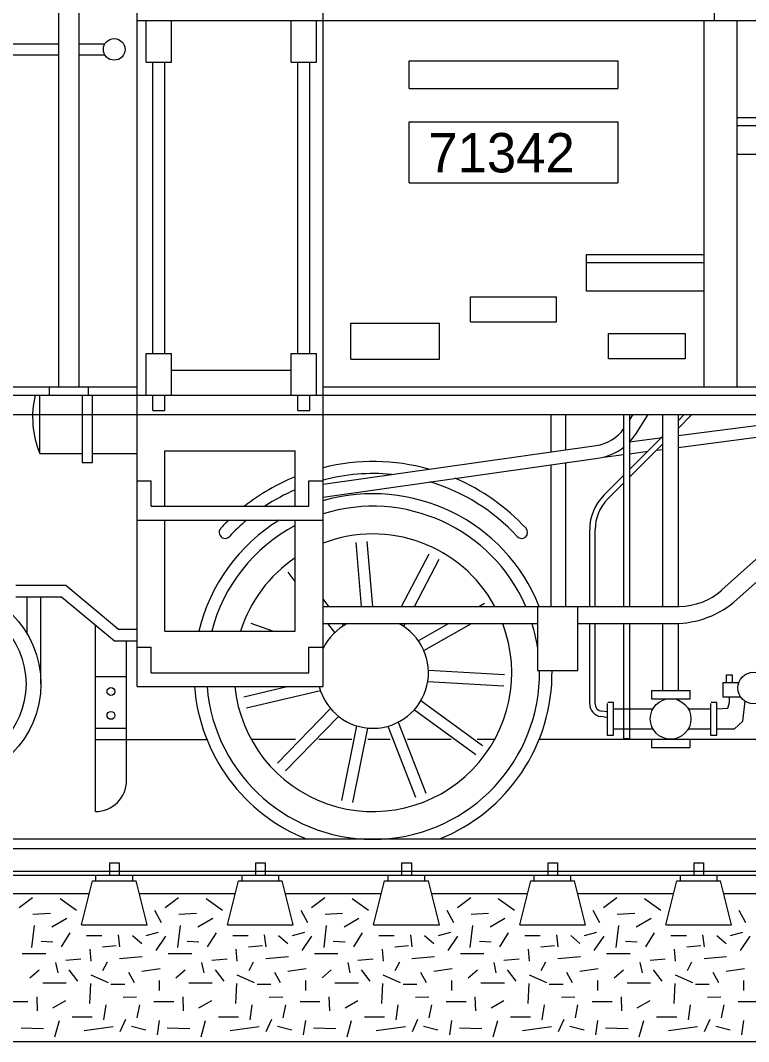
# Model space of a CAD drawing. Extents: x 2 to 10148, y 0 to 380.
# Drawn here: x 58.36 to 83.28, y 209.59 to 244.54 of the extents above; entities that cross this region are included whole.
import ezdxf

# ---------------------------------------------------------------- set-up
doc = ezdxf.new("R2010")
doc.units = 0
doc.layers.add('57', color=7, linetype='Continuous')
doc.layers.add('58', color=7, linetype='Continuous')

msp = doc.modelspace()

# ---------------------------------------------------------------- linework, layer by layer
for p, q in [((82.112, 244.54), (82.112, 254.03)), ((59.68, 232), (59.68, 253.68)), ((60.367, 232), (60.367, 253.68)), ((62.352, 231.715), (62.352, 252.651)), ((68.717, 231.715), (68.717, 252.651)), ((62.352, 244.54), (126.241, 244.54)), ((62.662, 243.113), (62.662, 244.538)), ((63.535, 243.113), (63.535, 244.538)), ((67.622, 243.113), (67.622, 244.538)), ((68.494, 243.113), (68.494, 244.538)), ((81.751, 244.54), (81.751, 232)), ((82.88, 244.54), (82.88, 232)), ((49.359, 243.744), (59.68, 243.744)), ((60.367, 243.744), (61.252, 243.744)), ((59.68, 243.352), (49.353, 243.352)), ((61.258, 243.352), (60.367, 243.352)), ((62.662, 243.113), (63.535, 243.113)), ((62.895, 233.14), (62.895, 243.113)), ((63.302, 233.14), (63.302, 243.113)), ((67.622, 243.113), (68.494, 243.113)), ((67.855, 233.14), (67.855, 243.113)), ((68.262, 233.14), (68.262, 243.113)), ((71.662, 243.163), (78.806, 243.163)), ((71.662, 242.213), (71.662, 243.163)), ((78.806, 243.163), (78.806, 242.213)), ((71.662, 242.213), (78.806, 242.213)), ((82.88, 241.215), (86.894, 241.215)), ((71.662, 238.983), (71.662, 241.073)), ((71.662, 241.073), (78.806, 241.073)), ((78.806, 241.073), (78.806, 238.983)), ((82.88, 240.944), (86.894, 240.944)), ((86.894, 239.958), (82.88, 239.958)), ((71.662, 238.983), (78.806, 238.983)), ((77.737, 235.273), (77.737, 236.53)), ((77.737, 236.53), (81.751, 236.53)), ((77.737, 236.258), (81.751, 236.258)), ((81.751, 235.273), (77.737, 235.273)), ((73.759, 234.227), (73.759, 235.082)), ((73.759, 235.082), (76.704, 235.082)), ((76.704, 234.227), (76.704, 235.082)), ((69.667, 232.95), (69.667, 234.185)), ((69.667, 234.185), (72.707, 234.185)), ((72.707, 232.95), (72.707, 234.185)), ((73.759, 234.227), (76.704, 234.227)), ((78.491, 232.955), (78.491, 233.825)), ((78.491, 233.825), (81.109, 233.825)), ((81.109, 233.825), (81.109, 232.955)), ((62.662, 233.14), (63.535, 233.14)), ((62.662, 231.715), (62.662, 233.14)), ((63.535, 231.715), (63.535, 233.14)), ((67.622, 231.715), (67.622, 233.14)), ((67.622, 233.14), (68.494, 233.14)), ((68.494, 231.715), (68.494, 233.14)), ((69.667, 232.95), (72.707, 232.95)), ((81.109, 232.955), (78.491, 232.955)), ((63.535, 232.568), (67.622, 232.568)), ((49.885, 232), (62.352, 232)), ((59.357, 231.715), (59.357, 232)), ((60.691, 231.715), (60.691, 232)), ((68.717, 232), (128.234, 232)), ((49.885, 231.715), (128.234, 231.715)), ((59.027, 229.72), (59.027, 231.715)), ((60.479, 231.715), (60.479, 229.414)), ((60.826, 229.414), (60.826, 231.715)), ((62.352, 221.74), (62.352, 231.715)), ((62.895, 231.197), (62.895, 231.715)), ((63.302, 231.197), (63.302, 231.715)), ((67.855, 231.197), (67.855, 231.715)), ((68.262, 231.197), (68.262, 231.715)), ((68.717, 221.74), (68.717, 231.715)), ((49.885, 231.05), (128.234, 231.05)), ((62.895, 231.197), (63.302, 231.197)), ((67.855, 231.197), (68.262, 231.197)), ((76.516, 231.05), (76.516, 229.776)), ((77.019, 231.05), (77.019, 229.847)), ((79.018, 224.489), (79.018, 231.05)), ((79.203, 231.05), (79.203, 224.489)), ((79.203, 230.859), (79.327, 231.05)), ((79.418, 230.385), (79.85, 231.05)), ((80.331, 231.05), (80.331, 224.489)), ((80.868, 231.05), (80.868, 224.489)), ((80.868, 230.836), (81.082, 231.05)), ((80.868, 230.574), (81.344, 231.05)), ((82.368, 225.049), (89.046, 231.05)), ((82.894, 224.73), (89.927, 231.05)), ((80.868, 230.334), (86.152, 231.021)), ((80.868, 229.93), (86.152, 230.617)), ((68.717, 228.674), (78.063, 229.994)), ((79.203, 229.169), (80.331, 230.298)), ((79.203, 230.118), (80.331, 230.264)), ((79.203, 228.906), (80.331, 230.036)), ((59.027, 229.72), (60.479, 229.72)), ((60.826, 229.72), (62.352, 229.72)), ((63.302, 227.915), (63.302, 229.815)), ((63.302, 229.815), (67.767, 229.815)), ((67.767, 227.915), (67.767, 229.815)), ((78.319, 229.599), (79.018, 229.69)), ((79.203, 229.714), (79.829, 229.795)), ((80.13, 229.834), (80.331, 229.86)), ((60.479, 229.414), (60.826, 229.414)), ((68.717, 228.231), (78.124, 229.561)), ((76.516, 229.333), (76.516, 224.489)), ((77.019, 229.404), (77.019, 224.489)), ((78.332, 228.296), (79.018, 228.983)), ((62.352, 228.789), (62.835, 228.789)), ((62.835, 227.915), (62.835, 228.789)), ((68.234, 227.915), (68.234, 228.789)), ((68.234, 228.789), (68.717, 228.789)), ((78.463, 228.165), (79.018, 228.721)), ((62.835, 227.915), (68.234, 227.915)), ((62.352, 227.44), (68.717, 227.44)), ((63.302, 223.64), (63.302, 227.44)), ((67.767, 223.64), (67.767, 227.44)), ((77.844, 224.489), (77.844, 227.118)), ((78.03, 224.489), (78.03, 227.118)), ((58.208, 225.212), (59.91, 225.212)), ((59.91, 225.212), (61.719, 223.709)), ((58.208, 224.813), (59.766, 224.813)), ((58.597, 223.54), (58.597, 224.813)), ((59.061, 221.835), (59.061, 224.813)), ((59.766, 224.813), (61.575, 223.31)), ((68.717, 224.489), (80.906, 224.489)), ((76.059, 224.489), (76.059, 222.297)), ((77.435, 222.297), (77.435, 224.489)), ((60.927, 217.465), (60.927, 223.848)), ((61.719, 223.709), (62.352, 223.709)), ((68.717, 223.899), (76.059, 223.899)), ((69.425, 223.829), (69.371, 223.899)), ((71.479, 223.797), (71.533, 223.899)), ((77.435, 223.899), (80.728, 223.899)), ((77.844, 221.153), (77.844, 223.899)), ((78.03, 221.153), (78.03, 223.899)), ((79.018, 219.949), (79.018, 223.899)), ((79.203, 223.899), (79.203, 219.949)), ((80.331, 223.899), (80.331, 221.607)), ((80.868, 223.903), (80.868, 221.613)), ((63.302, 223.64), (67.767, 223.64)), ((61.575, 223.31), (62.352, 223.31)), ((61.991, 218.529), (61.991, 223.31)), ((62.352, 223.089), (62.835, 223.089)), ((62.835, 222.215), (62.835, 223.089)), ((68.234, 222.215), (68.234, 223.089)), ((68.234, 223.089), (68.717, 223.089)), ((76.059, 222.297), (77.435, 222.297)), ((60.927, 222.091), (61.991, 222.091)), ((62.835, 222.215), (68.234, 222.215)), ((82.523, 221.882), (82.523, 222.147)), ((82.523, 222.147), (82.718, 222.147)), ((82.718, 222.147), (82.718, 221.882)), ((62.352, 221.74), (68.717, 221.74)), ((79.963, 221.604), (79.963, 221.326)), ((79.963, 221.604), (81.287, 221.604)), ((81.287, 221.326), (81.287, 221.617)), ((82.414, 221.385), (82.414, 221.882)), ((82.414, 221.882), (82.957, 221.882)), ((79.963, 221.326), (81.287, 221.326)), ((83.015, 221.385), (82.414, 221.385)), ((82.631, 221.194), (82.631, 221.385)), ((83.087, 220.558), (83.16, 221.245)), ((78.444, 220.874), (78.251, 220.9)), ((78.444, 221.167), (78.444, 220.081)), ((78.661, 221.194), (78.466, 221.194)), ((78.661, 220.081), (78.661, 221.194)), ((78.661, 220.981), (80.01, 220.981)), ((81.217, 220.981), (81.98, 220.981)), ((81.98, 221.167), (81.98, 220.081)), ((82.197, 221.194), (82.002, 221.194)), ((82.197, 220.081), (82.197, 221.194)), ((82.197, 220.981), (82.567, 221.008)), ((82.567, 221.008), (82.631, 221.194)), ((78.419, 220.69), (78.227, 220.716)), ((82.804, 220.293), (83.087, 220.558)), ((60.927, 220.322), (61.991, 220.322)), ((78.661, 220.293), (80.01, 220.293)), ((81.217, 220.293), (81.98, 220.293)), ((82.197, 220.293), (82.804, 220.293)), ((60.927, 219.935), (64.739, 219.935)), ((67.773, 219.935), (66.26, 219.935)), ((69.7, 219.935), (68.579, 219.935)), ((71.019, 219.935), (70.248, 219.935)), ((73.107, 219.935), (71.607, 219.935)), ((74.594, 219.935), (73.994, 219.935)), ((90.465, 219.935), (76.115, 219.935)), ((78.444, 220.081), (78.661, 220.081)), ((79.203, 219.949), (79.018, 219.949)), ((79.963, 219.935), (79.963, 219.658)), ((81.287, 219.658), (81.287, 219.948)), ((81.98, 220.081), (82.197, 220.081)), ((79.963, 219.658), (81.287, 219.658))]:
    msp.add_line(p, q)
for centre, radius in [((61.57, 243.553), 0.371), ((55.702, 221.835), 3.359), ((55.702, 221.835), 2.85), ((83.455, 221.697), 0.54), ((61.46, 221.574), 0.136), ((80.614, 220.637), 0.695), ((61.46, 220.758), 0.136)]:
    msp.add_circle(centre, radius)
for centre, radius, start, end in [((61.982, 230.963), 3.205, 166.4213, 202.8077), ((77.865, 231.394), 1.414, 278.0458, 324.6276), ((77.865, 231.395), 1.853, 316.2454, 326.9675), ((77.865, 231.395), 1.853, 278.0383, 308.4933), ((70.44, 222.331), 7.114, 74.4923, 104.0137), ((70.44, 222.331), 6.704, 84.6486, 104.8904), ((70.44, 222.331), 7.114, 112.0667, 128.2853), ((70.44, 222.331), 6.704, 42.7415, 73.197), ((70.44, 222.331), 7.114, 42.7415, 66.8157), ((70.44, 222.331), 6.704, 113.4952, 123.5957), ((70.427, 222.215), 6.128, 21.7795, 106.2047), ((79.511, 227.118), 1.667, 135.0128, 179.975), ((70.427, 222.215), 5.7, 23.5072, 107.4576), ((79.512, 227.119), 1.481, 135.0481, 180.0103), ((70.427, 222.215), 6.128, 121.492, 166.5523), ((70.427, 222.215), 5.7, 117.8181, 165.5225), ((70.44, 222.331), 7.114, 134.0965, 137.2585), ((70.44, 222.331), 6.704, 130.3493, 137.2585), ((65.365, 227.02), 0.205, 137.2585, 317.2585), ((70.427, 222.215), 4.75, 28.5964, 111.1002), ((75.514, 227.02), 0.205, 222.7415, 42.7415), ((70.427, 222.215), 4.75, 124.0558, 162.5424), ((80.906, 226.675), 2.187, 270, 311.9434), ((80.728, 227.14), 3.241, 270, 311.9434), ((70.427, 222.215), 4.75, 185.7392, 20.7699), ((70.427, 222.215), 5.7, 8.8505, 17.1883), ((70.427, 222.215), 5.7, 184.7802, 0.8243), ((70.427, 222.215), 6.128, 291.5289, 0.7668), ((70.427, 222.215), 6.128, 184.446, 248.4711), ((78.285, 221.153), 0.441, 180.0287, 262.4226), ((78.285, 221.153), 0.255, 179.8888, 262.2827), ((60.927, 218.529), 1.064, 270, 0)]:
    msp.add_arc(centre, radius, start, end)
at = {"layer": '57'}
for p, q in [((168.887, 216.515), (43.643, 216.515)), ((168.887, 216.186), (43.643, 216.186)), ((61.417, 215.709), (61.741, 215.709)), ((61.417, 215.278), (61.417, 215.709)), ((61.741, 215.709), (61.741, 215.278)), ((66.417, 215.709), (66.741, 215.709)), ((66.417, 215.278), (66.417, 215.709)), ((66.741, 215.709), (66.741, 215.278)), ((71.417, 215.709), (71.741, 215.709)), ((71.417, 215.278), (71.417, 215.709)), ((71.741, 215.709), (71.741, 215.278)), ((76.417, 215.709), (76.741, 215.709)), ((76.417, 215.278), (76.417, 215.709)), ((76.741, 215.709), (76.741, 215.278)), ((81.417, 215.709), (81.741, 215.709)), ((81.417, 215.278), (81.417, 215.709)), ((81.741, 215.709), (81.741, 215.278)), ((168.887, 215.412), (43.643, 215.412)), ((168.887, 215.278), (43.643, 215.278)), ((60.449, 213.592), (60.824, 215.092)), ((60.824, 215.092), (62.324, 215.092)), ((60.947, 215.092), (60.947, 215.278)), ((62.204, 215.092), (62.204, 215.278)), ((62.699, 213.592), (62.324, 215.092)), ((65.449, 213.592), (65.824, 215.092)), ((65.824, 215.092), (67.324, 215.092)), ((65.947, 215.092), (65.947, 215.278)), ((67.204, 215.092), (67.204, 215.278)), ((67.699, 213.592), (67.324, 215.092)), ((70.449, 213.592), (70.824, 215.092)), ((70.824, 215.092), (72.324, 215.092)), ((70.947, 215.092), (70.947, 215.278)), ((72.204, 215.092), (72.204, 215.278)), ((72.699, 213.592), (72.324, 215.092)), ((75.449, 213.592), (75.824, 215.092)), ((75.824, 215.092), (77.324, 215.092)), ((75.947, 215.092), (75.947, 215.278)), ((77.204, 215.092), (77.204, 215.278)), ((77.699, 213.592), (77.324, 215.092)), ((80.449, 213.592), (80.824, 215.092)), ((80.824, 215.092), (82.324, 215.092)), ((80.947, 215.092), (80.947, 215.278)), ((82.204, 215.092), (82.204, 215.278)), ((82.699, 213.592), (82.324, 215.092)), ((57.433, 214.657), (60.719, 214.657)), ((62.433, 214.657), (65.719, 214.657)), ((67.433, 214.657), (70.719, 214.657)), ((72.433, 214.657), (75.719, 214.657)), ((77.433, 214.657), (80.719, 214.657)), ((82.433, 214.657), (85.719, 214.657)), ((58.319, 214.182), (58.776, 214.523)), ((59.716, 214.492), (60.275, 214.089)), ((63.319, 214.182), (63.776, 214.523)), ((64.716, 214.492), (65.275, 214.089)), ((68.319, 214.182), (68.776, 214.523)), ((69.716, 214.492), (70.275, 214.089)), ((73.319, 214.182), (73.776, 214.523)), ((74.716, 214.492), (75.275, 214.089)), ((78.319, 214.182), (78.776, 214.523)), ((79.716, 214.492), (80.275, 214.089)), ((58.787, 213.95), (59.385, 213.992)), ((63.193, 213.653), (62.964, 214.081)), ((63.787, 213.95), (64.385, 213.992)), ((68.193, 213.653), (67.964, 214.081)), ((68.787, 213.95), (69.385, 213.992)), ((73.193, 213.653), (72.964, 214.081)), ((73.787, 213.95), (74.385, 213.992)), ((78.193, 213.653), (77.964, 214.081)), ((78.787, 213.95), (79.385, 213.992)), ((83.193, 213.653), (82.964, 214.081)), ((58.752, 212.816), (58.84, 213.564)), ((59.438, 213.523), (59.945, 213.82)), ((60.449, 213.592), (62.699, 213.592)), ((63.752, 212.816), (63.84, 213.564)), ((64.438, 213.523), (64.945, 213.82)), ((65.449, 213.592), (67.699, 213.592)), ((68.752, 212.816), (68.84, 213.564)), ((69.438, 213.523), (69.945, 213.82)), ((70.449, 213.592), (72.699, 213.592)), ((73.752, 212.816), (73.84, 213.564)), ((74.438, 213.523), (74.945, 213.82)), ((75.449, 213.592), (77.699, 213.592)), ((78.752, 212.816), (78.84, 213.564)), ((79.438, 213.523), (79.945, 213.82)), ((80.449, 213.592), (82.699, 213.592)), ((59.769, 212.839), (60.067, 213.309)), ((60.626, 213.225), (61.152, 213.225)), ((61.707, 213.243), (61.757, 212.839)), ((62.195, 213.225), (62.511, 212.946)), ((62.667, 213.225), (63.09, 213.332)), ((63.002, 212.713), (63.334, 213.202)), ((64.769, 212.839), (65.067, 213.309)), ((65.626, 213.225), (66.152, 213.225)), ((66.707, 213.243), (66.757, 212.839)), ((67.195, 213.225), (67.511, 212.946)), ((67.667, 213.225), (68.09, 213.332)), ((68.002, 212.713), (68.334, 213.202)), ((69.769, 212.839), (70.067, 213.309)), ((70.626, 213.225), (71.152, 213.225)), ((71.707, 213.243), (71.757, 212.839)), ((72.195, 213.225), (72.511, 212.946)), ((72.667, 213.225), (73.09, 213.332)), ((73.002, 212.713), (73.334, 213.202)), ((74.769, 212.839), (75.067, 213.309)), ((75.626, 213.225), (76.152, 213.225)), ((76.707, 213.243), (76.757, 212.839)), ((77.195, 213.225), (77.511, 212.946)), ((77.667, 213.225), (78.09, 213.332)), ((78.002, 212.713), (78.334, 213.202)), ((79.769, 212.839), (80.067, 213.309)), ((80.626, 213.225), (81.152, 213.225)), ((81.707, 213.243), (81.757, 212.839)), ((82.195, 213.225), (82.511, 212.946)), ((82.667, 213.225), (83.09, 213.332)), ((83.002, 212.713), (83.334, 213.202)), ((59.069, 213.029), (59.472, 213.011)), ((61.171, 212.839), (61.643, 212.881)), ((64.069, 213.029), (64.472, 213.011)), ((66.171, 212.839), (66.643, 212.881)), ((69.069, 213.029), (69.472, 213.011)), ((71.171, 212.839), (71.643, 212.881)), ((74.069, 213.029), (74.472, 213.011)), ((76.171, 212.839), (76.643, 212.881)), ((79.069, 213.029), (79.472, 213.011)), ((81.171, 212.839), (81.643, 212.881)), ((58.421, 212.606), (59.225, 212.606)), ((60.783, 212.346), (60.748, 212.755)), ((63.421, 212.606), (64.225, 212.606)), ((65.783, 212.346), (65.748, 212.755)), ((68.421, 212.606), (69.225, 212.606)), ((70.783, 212.346), (70.748, 212.755)), ((73.421, 212.606), (74.225, 212.606)), ((75.783, 212.346), (75.748, 212.755)), ((78.421, 212.606), (79.225, 212.606)), ((80.783, 212.346), (80.748, 212.755)), ((59.648, 211.941), (59.575, 212.304)), ((60.432, 212.411), (59.91, 212.369)), ((61.186, 212.025), (61.342, 212.327)), ((61.757, 212.434), (62.53, 212.499)), ((64.648, 211.941), (64.575, 212.304)), ((65.432, 212.411), (64.91, 212.369)), ((66.186, 212.025), (66.342, 212.327)), ((66.757, 212.434), (67.53, 212.499)), ((69.648, 211.941), (69.575, 212.304)), ((70.432, 212.411), (69.91, 212.369)), ((71.186, 212.025), (71.342, 212.327)), ((71.757, 212.434), (72.53, 212.499)), ((74.648, 211.941), (74.575, 212.304)), ((75.432, 212.411), (74.91, 212.369)), ((76.186, 212.025), (76.342, 212.327)), ((76.757, 212.434), (77.53, 212.499)), ((79.648, 211.941), (79.575, 212.304)), ((80.432, 212.411), (79.91, 212.369)), ((81.186, 212.025), (81.342, 212.327)), ((81.757, 212.434), (82.53, 212.499)), ((58.684, 211.769), (59, 212.048)), ((60.329, 211.662), (60.032, 212.048)), ((60.767, 211.876), (61.362, 211.62)), ((62.054, 211.964), (62.248, 211.62)), ((62.511, 212.006), (63.139, 212.09)), ((63.684, 211.769), (64, 212.048)), ((65.329, 211.662), (65.032, 212.048)), ((65.767, 211.876), (66.362, 211.62)), ((67.054, 211.964), (67.248, 211.62)), ((67.511, 212.006), (68.139, 212.09)), ((68.684, 211.769), (69, 212.048)), ((70.329, 211.662), (70.032, 212.048)), ((70.767, 211.876), (71.362, 211.62)), ((72.054, 211.964), (72.248, 211.62)), ((72.511, 212.006), (73.139, 212.09)), ((73.684, 211.769), (74, 212.048)), ((75.329, 211.662), (75.032, 212.048)), ((75.767, 211.876), (76.362, 211.62)), ((77.054, 211.964), (77.248, 211.62)), ((77.511, 212.006), (78.139, 212.09)), ((78.684, 211.769), (79, 212.048)), ((80.329, 211.662), (80.032, 212.048)), ((80.767, 211.876), (81.362, 211.62)), ((82.054, 211.964), (82.248, 211.62)), ((82.511, 212.006), (83.139, 212.09)), ((59.122, 211.602), (59.926, 211.602)), ((60.733, 210.895), (60.767, 211.578)), ((61.46, 211.555), (61.932, 211.555)), ((63.124, 211.341), (63.124, 211.685)), ((64.122, 211.602), (64.926, 211.602)), ((65.733, 210.895), (65.767, 211.578)), ((66.46, 211.555), (66.932, 211.555)), ((68.124, 211.341), (68.124, 211.685)), ((69.122, 211.602), (69.926, 211.602)), ((70.733, 210.895), (70.767, 211.578)), ((71.46, 211.555), (71.932, 211.555)), ((73.124, 211.341), (73.124, 211.685)), ((74.122, 211.602), (74.926, 211.602)), ((75.733, 210.895), (75.767, 211.578)), ((76.46, 211.555), (76.932, 211.555)), ((78.124, 211.341), (78.124, 211.685)), ((79.122, 211.602), (79.926, 211.602)), ((80.733, 210.895), (80.767, 211.578)), ((81.46, 211.555), (81.932, 211.555)), ((83.124, 211.341), (83.124, 211.685)), ((58.947, 210.639), (58.928, 211.127)), ((61.879, 211.109), (62.336, 211.127)), ((63.947, 210.639), (63.928, 211.127)), ((66.879, 211.109), (67.336, 211.127)), ((68.947, 210.639), (68.928, 211.127)), ((71.879, 211.109), (72.336, 211.127)), ((73.947, 210.639), (73.928, 211.127)), ((76.879, 211.109), (77.336, 211.127)), ((78.947, 210.639), (78.928, 211.127)), ((81.879, 211.109), (82.336, 211.127)), ((57.93, 210.96), (58.612, 210.96)), ((59.472, 210.746), (59.91, 211.002)), ((61.221, 210.336), (61.293, 210.853)), ((62.355, 210.402), (62.442, 210.853)), ((62.93, 210.96), (63.612, 210.96)), ((64.472, 210.746), (64.91, 211.002)), ((66.221, 210.336), (66.293, 210.853)), ((67.355, 210.402), (67.442, 210.853)), ((67.93, 210.96), (68.612, 210.96)), ((69.472, 210.746), (69.91, 211.002)), ((71.221, 210.336), (71.293, 210.853)), ((72.355, 210.402), (72.442, 210.853)), ((72.93, 210.96), (73.612, 210.96)), ((74.472, 210.746), (74.91, 211.002)), ((76.221, 210.336), (76.293, 210.853)), ((77.355, 210.402), (77.442, 210.853)), ((77.93, 210.96), (78.612, 210.96)), ((79.472, 210.746), (79.91, 211.002)), ((81.221, 210.336), (81.293, 210.853)), ((82.355, 210.402), (82.442, 210.853)), ((82.93, 210.96), (83.612, 210.96)), ((60.135, 210.443), (60.821, 210.443)), ((65.135, 210.443), (65.821, 210.443)), ((70.135, 210.443), (70.821, 210.443)), ((75.135, 210.443), (75.821, 210.443)), ((80.135, 210.443), (80.821, 210.443)), ((58.387, 210.062), (59.156, 210.039)), ((59.541, 209.76), (59.697, 210.318)), ((60.539, 209.974), (61.537, 210.104)), ((61.776, 209.932), (61.966, 210.36)), ((62.16, 210.123), (62.652, 209.997)), ((63.052, 209.825), (63.124, 210.318)), ((63.387, 210.062), (64.156, 210.039)), ((64.541, 209.76), (64.697, 210.318)), ((65.539, 209.974), (66.537, 210.104)), ((66.776, 209.932), (66.966, 210.36)), ((67.16, 210.123), (67.652, 209.997)), ((68.052, 209.825), (68.124, 210.318)), ((68.387, 210.062), (69.156, 210.039)), ((69.541, 209.76), (69.697, 210.318)), ((70.539, 209.974), (71.537, 210.104)), ((71.776, 209.932), (71.966, 210.36)), ((72.16, 210.123), (72.652, 209.997)), ((73.052, 209.825), (73.124, 210.318)), ((73.387, 210.062), (74.156, 210.039)), ((74.541, 209.76), (74.697, 210.318)), ((75.539, 209.974), (76.537, 210.104)), ((76.776, 209.932), (76.966, 210.36)), ((77.16, 210.123), (77.652, 209.997)), ((78.052, 209.825), (78.124, 210.318)), ((78.387, 210.062), (79.156, 210.039)), ((79.541, 209.76), (79.697, 210.318)), ((80.539, 209.974), (81.537, 210.104)), ((81.776, 209.932), (81.966, 210.36)), ((82.16, 210.123), (82.652, 209.997)), ((83.052, 209.825), (83.124, 210.318)), ((43.643, 209.592), (168.887, 209.592))]:
    msp.add_line(p, q, dxfattribs=at)
at = {"layer": '58'}
for p, q in [((70.037, 224.489), (69.847, 226.677)), ((70.424, 224.489), (70.232, 226.71)), ((71.407, 224.489), (72.352, 226.282)), ((71.843, 224.489), (72.693, 226.102)), ((67.767, 225.345), (67.527, 225.655)), ((68.916, 224.489), (68.717, 224.746)), ((74.055, 224.489), (74.245, 224.596)), ((67.002, 223.64), (66.257, 223.905)), ((69.119, 223.593), (68.883, 223.899)), ((71.977, 223.314), (73.014, 223.899)), ((72.167, 222.977), (73.798, 223.899)), ((72.325, 222.301), (74.926, 222.154)), ((67.539, 221.74), (66.005, 221.382)), ((68.63, 221.598), (66.093, 221.006)), ((72.303, 221.915), (74.904, 221.768)), ((72.07, 221.261), (74.179, 219.731)), ((68.972, 220.993), (67.157, 219.124)), ((71.843, 220.949), (73.952, 219.419)), ((69.249, 220.724), (67.434, 218.855)), ((69.863, 220.401), (69.347, 217.847)), ((70.242, 220.324), (69.726, 217.771)), ((70.934, 220.384), (71.88, 217.957)), ((71.294, 220.524), (72.24, 218.097))]:
    msp.add_line(p, q, dxfattribs=at)
for start, end in [(194.4775, 62.4417), (117.5583, 154.1581)]:
    msp.add_arc((70.427, 222.215), 1.9, start, end, dxfattribs=at)

# ---------------------------------------------------------------- texts
msp.add_text('71342', height=1.3483).set_placement((72.32, 239.341))

doc.saveas('drawing.dxf')
